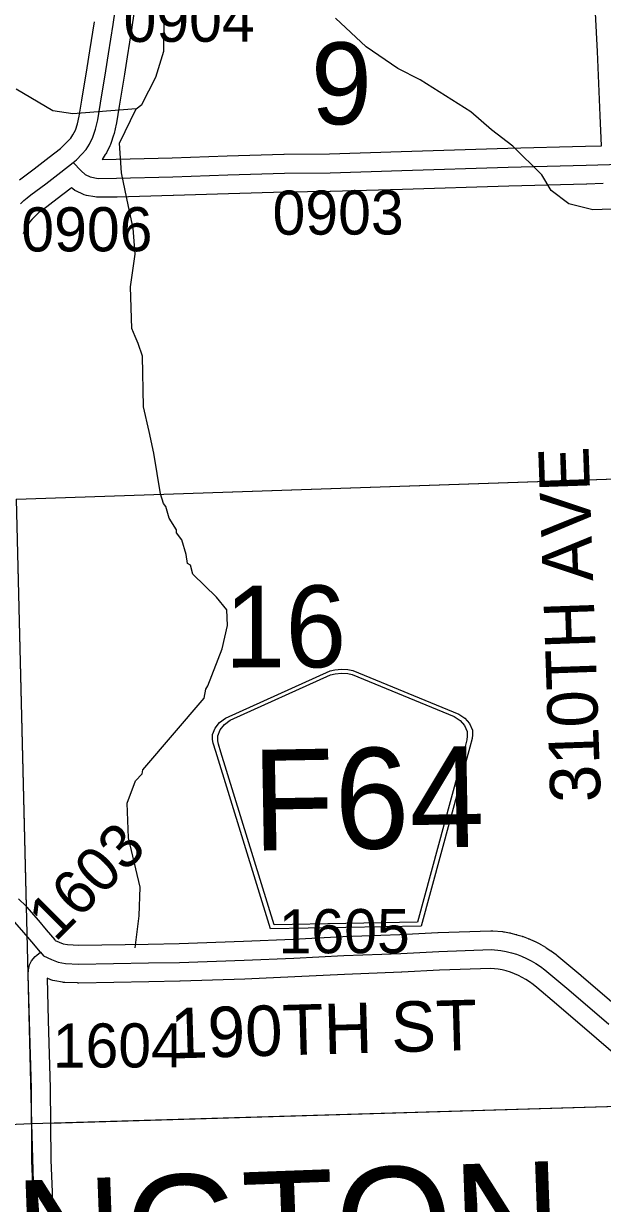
# Model space of a CAD drawing. Extents: x 128.7 to 185.5, y -21.4 to 12.6.
# Drawn here: x 154.078 to 154.997, y -4.184 to -2.311 of the extents above; entities that cross this region are included whole.
import ezdxf

# ---------------------------------------------------------------- set-up
doc = ezdxf.new("R2010")
doc.units = 0
for name, color, linetype in [('tdCoHydroRiver', 7, 'Continuous'), ('tdCoSecRdNmbr', 7, 'Continuous'), ('tdCoSecRdTxt', 7, 'Continuous'), ('tdCoSecRteBand', 7, 'Continuous'), ('tdCoSecRteCL', 7, 'Continuous'), ('tdCoSectLine', 7, 'Continuous'), ('tdCoSectLinePart', 7, 'Continuous'), ('tdCoSectNmbr', 7, 'Continuous'), ('tdCoShieldCoRte', 7, 'Continuous'), ('tdCoSurfAsphalt', 7, 'Continuous'), ('tdCoSurfGravel', 7, 'Continuous'), ('tdCoTwpNameTxt', 7, 'Continuous')]:
    doc.layers.add(name, color=color, linetype=linetype)

msp = doc.modelspace()

# ---------------------------------------------------------------- linework, layer by layer
at = {"layer": 'tdCoHydroRiver'}
for points in [[(154.2554, -3.7781), (154.2615, -3.7274), (154.2631, -3.6816), (154.2446, -3.6033), (154.2427, -3.5482), (154.2557, -3.513), (154.2664, -3.5016), (154.2677, -3.4952), (154.3648, -3.3814), (154.3675, -3.3671), (154.3705, -3.3623), (154.3937, -3.3031), (154.4019, -3.2665), (154.401, -3.2413), (154.3846, -3.2213), (154.347, -3.1847), (154.3434, -3.1707), (154.3385, -3.1677), (154.3365, -3.1535), (154.3293, -3.1301), (154.3211, -3.1193), (154.3209, -3.1146), (154.3092, -3.0961), (154.3038, -3.0773), (154.3005, -3.0727), (154.2953, -3.0571), (154.2852, -2.9927), (154.2777, -2.9583), (154.2684, -2.9191), (154.2672, -2.8387), (154.2602, -2.8184), (154.2551, -2.8075), (154.2499, -2.7951), (154.2477, -2.7289), (154.2553, -2.6766), (154.2524, -2.6356), (154.2449, -2.6012), (154.2336, -2.5479), (154.2304, -2.5007), (154.2569, -2.4461), (154.2661, -2.4395), (154.2883, -2.3961), (154.3011, -2.3546), (154.3033, -2.0989)], [(155.3952, -2.8221), (155.3534, -2.8015), (155.3244, -2.7852), (155.3162, -2.776), (155.2273, -2.7176), (155.1883, -2.6859), (155.1607, -2.6664), (155.0931, -2.6293), (155.026, -2.6049), (154.9818, -2.6065), (154.9436, -2.5968), (154.916, -2.5757), (154.9009, -2.551), (154.8551, -2.5053), (154.821, -2.4797), (154.7884, -2.4509), (154.7077, -2.4001), (154.6723, -2.3824), (154.6222, -2.3479), (154.5732, -2.3023)], [(154.2569, -2.4461), (154.1562, -2.4543), (154.1244, -2.4491), (154.0664, -2.4148)]]:
    msp.add_lwpolyline(points, dxfattribs=at)
at = {"layer": 'tdCoSecRteBand'}
for points in [[(154.2028, -2.5265), (154.2253, -2.5263), (154.3142, -2.5239), (154.4014, -2.5209), (154.4014, -2.5209), (154.4015, -2.5209), (154.4913, -2.5182), (154.4916, -2.5182), (154.4919, -2.5182), (154.5641, -2.5175), (154.6779, -2.514), (154.8469, -2.5088), (154.8469, -2.5088), (154.847, -2.5088), (154.9705, -2.5056), (154.9955, -2.5048), (154.9934, -2.4567), (154.9934, -2.4567), (154.9934, -2.4566), (154.9892, -2.3551), (154.9838, -2.2428)], [(154.2559, -2.2767), (154.2501, -2.3167), (154.2501, -2.3169), (154.25, -2.317), (154.2428, -2.3634), (154.2428, -2.3636), (154.2428, -2.3637), (154.2382, -2.3909), (154.23, -2.4419), (154.23, -2.442), (154.23, -2.442), (154.2256, -2.4685), (154.2255, -2.4695), (154.2252, -2.4704), (154.2218, -2.4852), (154.2214, -2.4867), (154.221, -2.4881), (154.2165, -2.5011), (154.2159, -2.503), (154.215, -2.5047), (154.2096, -2.5158), (154.2088, -2.5174), (154.2078, -2.5189), (154.2028, -2.5265)], [(154.0719, -2.5589), (154.0952, -2.5412), (154.119, -2.523), (154.137, -2.5089), (154.1513, -2.4951), (154.1532, -2.4928), (154.1565, -2.4876), (154.1604, -2.4799), (154.1637, -2.4701), (154.1666, -2.4577), (154.1708, -2.4323), (154.179, -2.3813), (154.179, -2.3812), (154.179, -2.381), (154.1836, -2.354), (154.1907, -2.3079)], [(154.9982, -2.5648), (154.9723, -2.5656), (154.9722, -2.5656), (154.9721, -2.5656), (154.8486, -2.5688), (154.6798, -2.574), (154.6798, -2.574), (154.6798, -2.574), (154.5656, -2.5774), (154.5653, -2.5775), (154.565, -2.5775), (154.4928, -2.5782), (154.4034, -2.5809), (154.3161, -2.5839), (154.316, -2.5839), (154.3159, -2.5839), (154.2267, -2.5863), (154.2264, -2.5863), (154.2261, -2.5863), (154.197, -2.5866), (154.194, -2.5866), (154.1911, -2.586), (154.1782, -2.5836), (154.1746, -2.5829), (154.1712, -2.5813), (154.1633, -2.5776), (154.1594, -2.5757), (154.1561, -2.5729), (154.1545, -2.5714), (154.1516, -2.5737), (154.1516, -2.5736), (154.1316, -2.5889), (154.1316, -2.5889), (154.1316, -2.5889), (154.108, -2.6068), (154.1078, -2.6069), (154.1076, -2.6071), (154.1026, -2.6108), (154.0985, -2.6142), (154.0947, -2.6179), (154.0911, -2.6219), (154.0877, -2.626), (154.0847, -2.6304), (154.0819, -2.6349), (154.0795, -2.6397), (154.0773, -2.6445)], [(154.07, -3.6999), (154.0821, -3.712), (154.0827, -3.7127), (154.0834, -3.7134), (154.1014, -3.7339), (154.1016, -3.7342), (154.1019, -3.7345), (154.1142, -3.7492), (154.1276, -3.7651), (154.1284, -3.7661), (154.1349, -3.7692), (154.1411, -3.7718), (154.1481, -3.7729), (154.1659, -3.7738), (154.2761, -3.772), (154.3251, -3.7711), (154.4271, -3.7676), (154.506, -3.7642), (154.5849, -3.7602), (154.585, -3.7602), (154.5852, -3.7602), (154.6757, -3.7568), (154.7357, -3.7536), (154.736, -3.7536), (154.7363, -3.7536), (154.8199, -3.7508), (154.8216, -3.7508), (154.8233, -3.7509), (154.8384, -3.7522), (154.84, -3.7523), (154.8415, -3.7526), (154.8499, -3.7542), (154.8507, -3.7543), (154.8516, -3.7545), (154.8598, -3.7566), (154.8607, -3.7568), (154.8615, -3.7571), (154.8696, -3.7596), (154.8704, -3.7598), (154.8712, -3.7601), (154.8792, -3.7631), (154.88, -3.7634), (154.8808, -3.7638), (154.8886, -3.7672), (154.8894, -3.7675), (154.8902, -3.7679), (154.8978, -3.7718), (154.8985, -3.7721), (154.8993, -3.7726), (154.9066, -3.7769), (154.9074, -3.7773), (154.9081, -3.7778), (154.9152, -3.7825), (154.9159, -3.7829), (154.9166, -3.7834), (154.9235, -3.7885), (154.9241, -3.789), (154.9248, -3.7896), (154.9313, -3.795), (154.9314, -3.795), (154.9314, -3.7951), (154.9629, -3.8214), (154.9631, -3.8216), (154.9632, -3.8217), (155.0271, -3.8764)], [(155.0259, -3.9549), (154.988, -3.9219), (154.9243, -3.8674), (154.8929, -3.8411), (154.887, -3.8362), (154.8815, -3.8321), (154.8758, -3.8283), (154.8699, -3.8249), (154.8638, -3.8218), (154.8575, -3.819), (154.8511, -3.8166), (154.8445, -3.8146), (154.8379, -3.813), (154.8319, -3.8118), (154.8201, -3.8109), (154.7386, -3.8135), (154.6787, -3.8167), (154.6785, -3.8167), (154.6783, -3.8167), (154.5877, -3.8202), (154.5089, -3.8241), (154.5089, -3.8241), (154.5088, -3.8241), (154.4296, -3.8276), (154.4294, -3.8276), (154.4293, -3.8276), (154.327, -3.831), (154.3268, -3.831), (154.3265, -3.831), (154.2772, -3.832), (154.2772, -3.832), (154.2771, -3.832), (154.1659, -3.8338), (154.1649, -3.8338), (154.164, -3.8337), (154.1435, -3.8327), (154.1418, -3.8327), (154.1401, -3.8324), (154.128, -3.8304), (154.1246, -3.8299), (154.1214, -3.8285), (154.1155, -3.8261), (154.1173, -3.8933), (154.1205, -4.0001), (154.1205, -4.0004), (154.1205, -4.0007), (154.1215, -4.1147), (154.1235, -4.1658), (154.1235, -4.166), (154.1235, -4.1663), (154.1257, -4.2659)]]:
    msp.add_lwpolyline(points, dxfattribs=at)
at = {"layer": 'tdCoSecRteCL'}
for points in [[(154.1568, -2.5316), (154.1623, -2.5273), (154.1709, -2.5183), (154.1774, -2.5106), (154.1827, -2.5025), (154.1881, -2.4914), (154.1926, -2.4784), (154.196, -2.4636), (154.2004, -2.4371), (154.2086, -2.386), (154.2132, -2.3588), (154.2204, -2.3124), (154.2263, -2.2721)], [(154.0732, -2.597), (154.0784, -2.5919), (154.084, -2.5872), (154.0899, -2.5829), (154.1134, -2.565), (154.1374, -2.5467), (154.1568, -2.5316)], [(154.1568, -2.5316), (154.1696, -2.5447), (154.176, -2.5504), (154.1839, -2.5541), (154.1967, -2.5566), (154.2258, -2.5563), (154.3151, -2.5539), (154.4024, -2.5509), (154.4922, -2.5482), (154.5647, -2.5475), (154.6788, -2.544), (154.8478, -2.5388), (154.9713, -2.5356), (155.0268, -2.5339)], [(154.1048, -3.7847), (154.0912, -3.7685), (154.0788, -3.7537), (154.0608, -3.7332)], [(154.1048, -3.7847), (154.1097, -3.7904), (154.1227, -3.7966), (154.1329, -3.8008), (154.1449, -3.8028), (154.1654, -3.8038), (154.2766, -3.802), (154.3259, -3.8011), (154.4283, -3.7976), (154.5074, -3.7941), (154.5864, -3.7902), (154.6771, -3.7867), (154.7373, -3.7835), (154.8209, -3.7808), (154.8359, -3.7821), (154.8443, -3.7837), (154.8526, -3.7857), (154.8608, -3.7882), (154.8688, -3.7912), (154.8766, -3.7947), (154.8842, -3.7985), (154.8916, -3.8028), (154.8987, -3.8075), (154.9056, -3.8126), (154.9121, -3.8181), (154.9437, -3.8445), (155.0076, -3.8992)], [(154.1196, -5.0607), (154.1194, -5.0431), (154.1169, -4.9654), (154.1147, -4.9013), (154.1102, -4.7746), (154.1053, -4.6594), (154.1019, -4.5359), (154.0989, -4.4259), (154.0979, -4.3662), (154.0957, -4.2666), (154.0935, -4.1669), (154.0915, -4.1154), (154.0905, -4.001), (154.0873, -3.8942), (154.0853, -3.8205), (154.0861, -3.8126), (154.0876, -3.8049), (154.0905, -3.7987), (154.0967, -3.7918), (154.0991, -3.7896), (154.1048, -3.7847)]]:
    msp.add_lwpolyline(points, dxfattribs=at)
at = {"layer": 'tdCoSectLine'}
for points in [[(154.0665, -3.0658), (155.0505, -3.0326)], [(154.0665, -3.0658), (154.0906, -4.0568)], [(154.0906, -4.0568), (155.0934, -4.0271)], [(153.0867, -4.0999), (154.0906, -4.0568)], [(154.0906, -4.0568), (154.1192, -5.0607)]]:
    msp.add_lwpolyline(points, dxfattribs=at)
at = {"layer": 'tdCoSectLinePart'}
for points in [[(154.0665, -3.0658), (155.0198, -3.0336)], [(154.0665, -3.0658), (154.0822, -3.7127)], [(154.1206, -4.056), (155.0934, -4.0271)]]:
    msp.add_lwpolyline(points, dxfattribs=at)
at = {"layer": 'tdCoShieldCoRte'}
for points in [[(154.4701, -3.7476), (154.3832, -3.4662), (154.3791, -3.4531), (154.3783, -3.4472), (154.3782, -3.4394), (154.3822, -3.429), (154.3893, -3.4204), (154.3988, -3.4136), (154.5648, -3.3383), (154.5723, -3.3366), (154.5827, -3.3355), (154.5931, -3.3362), (154.6007, -3.3377), (154.7692, -3.4071), (154.7789, -3.4136), (154.7863, -3.422), (154.7907, -3.4322), (154.7908, -3.44), (154.7902, -3.4459), (154.7866, -3.4592), (154.7096, -3.7434)], [(154.4758, -3.7412), (154.3913, -3.4674), (154.3874, -3.4548), (154.3866, -3.4492), (154.3864, -3.4416), (154.3903, -3.4317), (154.3972, -3.4234), (154.4063, -3.4168), (154.5656, -3.3446), (154.5728, -3.3429), (154.5828, -3.3419), (154.5928, -3.3426), (154.6001, -3.344), (154.7618, -3.4106), (154.7711, -3.4169), (154.7783, -3.4249), (154.7825, -3.4347), (154.7826, -3.4422), (154.782, -3.4479), (154.7785, -3.4606), (154.7036, -3.7372)]]:
    msp.add_lwpolyline(points, close=True, dxfattribs=at)
at = {"layer": 'tdCoSurfAsphalt'}
msp.add_lwpolyline([(154.0732, -2.597), (154.0784, -2.5919), (154.084, -2.5872), (154.0899, -2.5829), (154.1134, -2.565), (154.1374, -2.5467), (154.1568, -2.5316), (154.1623, -2.5273), (154.1709, -2.5183), (154.1774, -2.5106), (154.1827, -2.5025), (154.1881, -2.4914), (154.1926, -2.4784), (154.196, -2.4636), (154.2004, -2.4371), (154.2086, -2.386), (154.2132, -2.3588), (154.2204, -2.3124), (154.2263, -2.2721)], dxfattribs=at)
at = {"layer": 'tdCoSurfGravel'}
for points in [[(154.1568, -2.5316), (154.1696, -2.5447), (154.176, -2.5504), (154.1839, -2.5541), (154.1967, -2.5566), (154.2258, -2.5563), (154.3151, -2.5539), (154.4024, -2.5509), (154.4922, -2.5482), (154.5647, -2.5475), (154.6788, -2.544), (154.8478, -2.5388), (154.9713, -2.5356), (155.0268, -2.5339)], [(154.1048, -3.7847), (154.0912, -3.7685), (154.0788, -3.7537), (154.0608, -3.7332)], [(154.1048, -3.7847), (154.1097, -3.7904), (154.1227, -3.7966), (154.1329, -3.8008), (154.1449, -3.8028), (154.1654, -3.8038), (154.2766, -3.802), (154.3259, -3.8011), (154.4283, -3.7976), (154.5074, -3.7941), (154.5864, -3.7902), (154.6771, -3.7867), (154.7373, -3.7835), (154.8209, -3.7808), (154.8359, -3.7821), (154.8443, -3.7837), (154.8526, -3.7857), (154.8608, -3.7882), (154.8688, -3.7912), (154.8766, -3.7947), (154.8842, -3.7985), (154.8916, -3.8028), (154.8987, -3.8075), (154.9056, -3.8126), (154.9121, -3.8181), (154.9437, -3.8445), (155.0076, -3.8992)], [(154.1196, -5.0607), (154.1194, -5.0431), (154.1169, -4.9654), (154.1147, -4.9013), (154.1102, -4.7746), (154.1053, -4.6594), (154.1019, -4.5359), (154.0989, -4.4259), (154.0979, -4.3662), (154.0957, -4.2666), (154.0935, -4.1669), (154.0915, -4.1154), (154.0905, -4.001), (154.0873, -3.8942), (154.0853, -3.8205), (154.0861, -3.8126), (154.0876, -3.8049), (154.0905, -3.7987), (154.0967, -3.7918), (154.0991, -3.7896), (154.1048, -3.7847)]]:
    msp.add_lwpolyline(points, dxfattribs=at)

# ---------------------------------------------------------------- texts
at = {"layer": 'tdCoSecRdNmbr'}
for s, rotation, p in [('0904', 0.1171, (154.2369, -2.34)), ('0903', 0.1166, (154.4735, -2.646)), ('0906', 0.117, (154.0746, -2.6726)), ('1603', 45.1158, (154.1288, -3.77)), ('1605', 0.1167, (154.4831, -3.7867)), ('1604', 0.117, (154.1245, -3.9681))]:
    msp.add_text(s, height=0.07, rotation=rotation, dxfattribs=at).set_placement(p)
at = {"layer": 'tdCoSecRdTxt'}
for s, rotation, p in [('310TH AVE', 92, (154.9948, -3.5459)), ('190TH ST', 1.6236, (154.312, -3.9537))]:
    msp.add_text(s, height=0.08, rotation=rotation, dxfattribs=at).set_placement(p)
at = {"layer": 'tdCoSectNmbr'}
for s, rotation, p in [('9', 0.1165, (154.5346, -2.4708)), ('16', 0.1168, (154.3973, -3.333))]:
    msp.add_text(s, height=0.13, rotation=rotation, dxfattribs=at).set_placement(p)
at = {"layer": 'tdCoShieldCoRte'}
msp.add_text('F64', height=0.16, rotation=1, dxfattribs=at).set_placement((154.4422, -3.6238))
at = {"layer": 'tdCoTwpNameTxt'}
msp.add_text('WASHINGTON', height=0.18, rotation=2.1165, dxfattribs=at).set_placement((153.2797, -4.3569))

doc.saveas('drawing.dxf')
